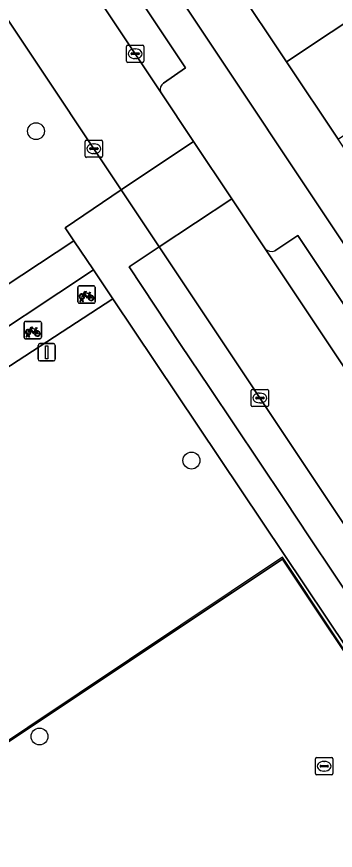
# Model space of a CAD drawing. Extents: x 158352 to 159489, y 383828 to 384603.
# Drawn here: x 158685.25 to 158703.73, y 384208.09 to 384256.39 of the extents above; entities that cross this region are included whole.
import ezdxf

# ---------------------------------------------------------------- set-up
doc = ezdxf.new("R2010")
doc.units = 0
for name, color, linetype in [('IMGEO_Boom', 7, 'Continuous'), ('IMGEO_Erf', 7, 'Continuous'), ('IMGEO_Fietsenrek', 7, 'Continuous'), ('IMGEO_Groenvoorziening', 7, 'Continuous'), ('IMGEO_Hek', 7, 'Continuous'), ('IMGEO_Kolk', 7, 'Continuous'), ('IMGEO_Lichtmast', 7, 'Continuous'), ('IMGEO_Pand', 7, 'Continuous'), ('IMGEO_Parkeervlak_open', 7, 'Continuous'), ('IMGEO_Rijbaan_lokaal_open', 7, 'Continuous'), ('IMGEO_Voetgangersgebied_gesloten', 7, 'Continuous'), ('IMGEO_Voetpad_onverhard', 7, 'Continuous'), ('IMGEO_Voetpad_open', 7, 'Continuous')]:
    doc.layers.add(name, color=color, linetype=linetype)

msp = doc.modelspace()

# ---------------------------------------------------------------- linework, layer by layer
at = {"layer": 'IMGEO_Boom'}
for centre in [(158686.37, 384249.76), (158695.382, 384230.673), (158686.574, 384214.687)]:
    msp.add_circle(centre, 0.489, dxfattribs=at)
at = {"layer": 'IMGEO_Erf'}
for points in [[(158661.89, 384306.702), (158737.694, 384193.032)], [(158733.825, 384204.395), (158730.828, 384208.891), (158727.839, 384213.375), (158724.807, 384217.846), (158721.854, 384222.351), (158718.856, 384226.848), (158715.829, 384231.303), (158712.871, 384235.826), (158709.882, 384240.309), (158706.886, 384244.804), (158703.887, 384249.301), (158700.9, 384253.783), (158697.902, 384258.28), (158694.914, 384262.761), (158691.916, 384267.258), (158688.929, 384271.739), (158685.932, 384276.235), (158682.944, 384280.716)], [(158724.023, 384190.002), (158700.665, 384224.966), (158659.403, 384197.494)]]:
    msp.add_lwpolyline(points, dxfattribs=at)
at = {"layer": 'IMGEO_Fietsenrek'}
for p, q in [((158688.873, 384240.793), (158689.714, 384240.793)), ((158689.714, 384240.793), (158688.873, 384240.793)), ((158688.798, 384239.868), (158688.798, 384240.709)), ((158688.798, 384240.709), (158688.798, 384239.868)), ((158689.485, 384240.342), (158689.521, 384240.247)), ((158689.798, 384240.718), (158689.798, 384239.877)), ((158689.798, 384239.877), (158689.798, 384240.718)), ((158688.925, 384239.877), (158688.964, 384240.037)), ((158688.959, 384239.877), (158688.925, 384239.877)), ((158688.994, 384240.025), (158688.959, 384239.877)), ((158689.036, 384240.049), (158689.035, 384240.053)), ((158689.077, 384239.877), (158689.043, 384240.019)), ((158689.067, 384240.06), (158689.068, 384240.053)), ((158689.075, 384240.023), (158689.11, 384239.877)), ((158689.11, 384239.877), (158689.077, 384239.877)), ((158689.723, 384239.793), (158688.882, 384239.793)), ((158688.882, 384239.793), (158689.723, 384239.793)), ((158685.682, 384237.806), (158685.682, 384238.647)), ((158685.682, 384238.647), (158685.682, 384237.806)), ((158685.757, 384238.731), (158686.598, 384238.731)), ((158686.598, 384238.731), (158685.757, 384238.731)), ((158686.682, 384238.656), (158686.682, 384237.815)), ((158686.682, 384237.815), (158686.682, 384238.656)), ((158685.809, 384237.815), (158685.848, 384237.975)), ((158685.878, 384237.963), (158685.843, 384237.815)), ((158685.92, 384237.987), (158685.919, 384237.991)), ((158685.961, 384237.815), (158685.927, 384237.957)), ((158685.951, 384237.998), (158685.952, 384237.991)), ((158685.959, 384237.961), (158685.994, 384237.815)), ((158686.369, 384238.28), (158686.405, 384238.185)), ((158686.607, 384237.731), (158685.766, 384237.731)), ((158685.766, 384237.731), (158686.607, 384237.731)), ((158685.843, 384237.815), (158685.809, 384237.815)), ((158685.994, 384237.815), (158685.961, 384237.815))]:
    msp.add_line(p, q, dxfattribs=at)
for points in [[(158689.132, 384240.267), (158689.08, 384240.177), (158689.04, 384240.152), (158689.041, 384240.199), (158689.096, 384240.293)], [(158689.111, 384240.319), (158689.206, 384240.483), (158689.292, 384240.469), (158689.294, 384240.46), (158689.238, 384240.449), (158689.211, 384240.404), (158689.467, 384240.363)], [(158689.407, 384240.075), (158689.357, 384240.075), (158689.166, 384240.326), (158689.147, 384240.294)], [(158689.454, 384240.338), (158689.197, 384240.379), (158689.18, 384240.35), (158689.347, 384240.13), (158689.454, 384240.338)], [(158689.502, 384240.24), (158689.472, 384240.317), (158689.363, 384240.099), (158689.406, 384240.099)], [(158689.467, 384240.363), (158689.492, 384240.412), (158689.486, 384240.416), (158689.463, 384240.42), (158689.451, 384240.427), (158689.45, 384240.43), (158689.452, 384240.435), (158689.547, 384240.42), (158689.549, 384240.41), (158689.539, 384240.397), (158689.527, 384240.391), (158689.513, 384240.397), (158689.485, 384240.342)], [(158689.436, 384240.099), (158689.556, 384240.098), (158689.512, 384240.212)], [(158689.532, 384240.219), (158689.587, 384240.074), (158689.437, 384240.074)], [(158685.995, 384238.257), (158686.09, 384238.421), (158686.176, 384238.407), (158686.178, 384238.398), (158686.122, 384238.387), (158686.095, 384238.342), (158686.351, 384238.301)], [(158686.351, 384238.301), (158686.376, 384238.35), (158686.37, 384238.354), (158686.347, 384238.358), (158686.335, 384238.365), (158686.334, 384238.368), (158686.336, 384238.373), (158686.431, 384238.358), (158686.433, 384238.348), (158686.423, 384238.335), (158686.411, 384238.329), (158686.397, 384238.335), (158686.369, 384238.28)], [(158686.016, 384238.205), (158685.964, 384238.115), (158685.924, 384238.09), (158685.925, 384238.137), (158685.98, 384238.231)], [(158686.291, 384238.013), (158686.241, 384238.013), (158686.05, 384238.264), (158686.031, 384238.232)], [(158686.338, 384238.276), (158686.081, 384238.317), (158686.064, 384238.288), (158686.231, 384238.068), (158686.338, 384238.276)], [(158686.386, 384238.178), (158686.356, 384238.255), (158686.247, 384238.037), (158686.29, 384238.037)], [(158686.32, 384238.037), (158686.44, 384238.036), (158686.396, 384238.15)], [(158686.416, 384238.157), (158686.471, 384238.012), (158686.321, 384238.012)]]:
    msp.add_lwpolyline(points, dxfattribs=at)
for centre, radius, start, end in [((158688.876, 384240.715), 0.0779, 92.4484, 184.2845), ((158688.876, 384240.715), 0.0779, 92.4484, 184.2845), ((158689.72, 384240.715), 0.0779, 2.4484, 94.2845), ((158689.72, 384240.715), 0.0779, 2.4484, 94.2845), ((158689.038, 384240.178), 0.159, 62.6766, 242.1369), ((158689.038, 384240.178), 0.129, 63.3192, 238.903), ((158689.038, 384240.178), 0.159, 283.5766, 46.6042), ((158688.876, 384239.871), 0.0779, 182.4484, 274.2845), ((158688.876, 384239.871), 0.0779, 182.4484, 274.2845), ((158689.018, 384240.049), 0.0499, 12.8025, 158.6934), ((158689.038, 384240.178), 0.159, 253.9967, 271.7867), ((158689.018, 384240.049), 0.0174, 12.8025, 163.4502), ((158689.038, 384240.178), 0.129, 253.415, 269.0204), ((158689.038, 384240.178), 0.129, 283.6043, 43.4302), ((158689.565, 384240.094), 0.159, 113.3408, 178.3217), ((158689.565, 384240.094), 0.159, 187.0065, 105.7708), ((158689.565, 384240.094), 0.129, 113.923, 177.9556), ((158689.565, 384240.094), 0.129, 188.6715, 104.5883), ((158689.72, 384239.871), 0.0779, 272.4484, 4.2845), ((158689.72, 384239.871), 0.0779, 272.4484, 4.2845), ((158685.76, 384238.653), 0.0779, 92.4484, 184.2845), ((158685.76, 384238.653), 0.0779, 92.4484, 184.2845), ((158686.604, 384238.653), 0.0779, 2.4484, 94.2845), ((158686.604, 384238.653), 0.0779, 2.4484, 94.2845), ((158685.922, 384238.116), 0.159, 62.6766, 242.1369), ((158685.922, 384238.116), 0.129, 63.3192, 238.903), ((158685.902, 384237.987), 0.0499, 12.8025, 158.6934), ((158685.922, 384238.116), 0.159, 253.9967, 271.7867), ((158685.902, 384237.987), 0.0174, 12.8025, 163.4502), ((158685.922, 384238.116), 0.129, 253.415, 269.0204), ((158685.922, 384238.116), 0.129, 283.6043, 43.4302), ((158685.922, 384238.116), 0.159, 283.5766, 46.6042), ((158686.449, 384238.032), 0.159, 113.3408, 178.3217), ((158686.449, 384238.032), 0.159, 187.0065, 105.7708), ((158686.449, 384238.032), 0.129, 113.923, 177.9556), ((158686.449, 384238.032), 0.129, 188.6715, 104.5883), ((158685.76, 384237.809), 0.0779, 182.4484, 274.2845), ((158685.76, 384237.809), 0.0779, 182.4484, 274.2845), ((158686.604, 384237.809), 0.0779, 272.4484, 4.2845), ((158686.604, 384237.809), 0.0779, 272.4484, 4.2845)]:
    msp.add_arc(centre, radius, start, end, dxfattribs=at)
at = {"layer": 'IMGEO_Groenvoorziening'}
for points in [[(158676.85, 384240.205), (158676.655, 384237.291), (158677.441, 384236.091), (158688.572, 384243.403), (158688.066, 384244.157), (158691.316, 384246.356), (158655.789, 384299.623)], [(158659.403, 384197.494), (158700.665, 384224.966), (158724.023, 384190.002), (158724.283, 384190.153), (158690.826, 384240.042), (158682.768, 384234.817), (158681.704, 384236.427), (158678.422, 384234.256), (158680.124, 384231.712), (158670.95, 384225.653), (158669.278, 384228.209), (158662.635, 384223.815)]]:
    msp.add_lwpolyline(points, dxfattribs=at)
msp.add_lwpolyline([(158693.511, 384243.056), (158691.775, 384241.901), (158694.752, 384237.393), (158696.43, 384234.906), (158700.781, 384228.42), (158702.247, 384226.201), (158715.978, 384205.729), (158715.231, 384205.228), (158716.422, 384203.452), (158717.101, 384203.875), (158723.935, 384193.618), (158723.203, 384193.119), (158724.158, 384191.674), (158726.672, 384193.344)], close=True, dxfattribs=at)
at = {"layer": 'IMGEO_Hek'}
msp.add_lwpolyline([(158724.023, 384190.002), (158700.672, 384225.071), (158659.322, 384197.451), (158673.747, 384175.754), (158679.943, 384166.567)], dxfattribs=at)
at = {"layer": 'IMGEO_Kolk'}
for p, q in [((158691.621, 384253.82), (158691.621, 384254.672)), ((158691.696, 384254.746), (158692.548, 384254.746)), ((158692.109, 384254.526), (158692.134, 384254.526)), ((158692.622, 384254.672), (158692.622, 384253.82)), ((158691.88, 384254.24), (158691.88, 384254.252)), ((158692.318, 384254.203), (158691.92, 384254.203)), ((158691.923, 384254.289), (158692.321, 384254.289)), ((158692.132, 384253.966), (158692.107, 384253.966)), ((158692.364, 384254.252), (158692.364, 384254.24)), ((158692.548, 384253.746), (158691.696, 384253.746)), ((158689.223, 384248.317), (158689.223, 384249.169)), ((158689.298, 384249.243), (158690.15, 384249.243)), ((158689.711, 384249.023), (158689.736, 384249.023)), ((158690.224, 384249.169), (158690.224, 384248.317)), ((158689.482, 384248.737), (158689.482, 384248.749)), ((158689.92, 384248.7), (158689.522, 384248.7)), ((158689.525, 384248.786), (158689.923, 384248.786)), ((158689.966, 384248.749), (158689.966, 384248.737)), ((158690.15, 384248.243), (158689.298, 384248.243)), ((158689.734, 384248.463), (158689.709, 384248.463)), ((158698.852, 384233.872), (158698.852, 384234.724)), ((158698.927, 384234.798), (158699.779, 384234.798)), ((158699.34, 384234.578), (158699.365, 384234.578)), ((158699.853, 384234.724), (158699.853, 384233.872)), ((158699.111, 384234.292), (158699.111, 384234.304)), ((158699.549, 384234.255), (158699.151, 384234.255)), ((158699.154, 384234.341), (158699.552, 384234.341)), ((158699.363, 384234.018), (158699.338, 384234.018)), ((158699.595, 384234.304), (158699.595, 384234.292)), ((158699.779, 384233.798), (158698.927, 384233.798)), ((158702.583, 384212.537), (158702.583, 384213.389)), ((158702.658, 384213.463), (158703.51, 384213.463)), ((158703.071, 384213.243), (158703.096, 384213.243)), ((158703.584, 384213.389), (158703.584, 384212.537)), ((158702.842, 384212.957), (158702.842, 384212.969)), ((158703.28, 384212.92), (158702.882, 384212.92)), ((158702.885, 384213.006), (158703.283, 384213.006)), ((158703.326, 384212.969), (158703.326, 384212.957)), ((158703.51, 384212.463), (158702.658, 384212.463)), ((158703.094, 384212.683), (158703.069, 384212.683))]:
    msp.add_line(p, q, dxfattribs=at)
for points in [[(158691.621, 384253.82), (158691.621, 384254.672)], [(158691.696, 384254.746), (158692.548, 384254.746)], [(158692.622, 384254.672), (158692.622, 384253.82)], [(158692.548, 384253.746), (158691.696, 384253.746)], [(158689.223, 384248.317), (158689.223, 384249.169)], [(158689.298, 384249.243), (158690.15, 384249.243)], [(158690.224, 384249.169), (158690.224, 384248.317)], [(158690.15, 384248.243), (158689.298, 384248.243)], [(158698.852, 384233.872), (158698.852, 384234.724)], [(158698.927, 384234.798), (158699.779, 384234.798)], [(158699.853, 384234.724), (158699.853, 384233.872)], [(158699.779, 384233.798), (158698.927, 384233.798)], [(158702.583, 384212.537), (158702.583, 384213.389)], [(158702.658, 384213.463), (158703.51, 384213.463)], [(158703.584, 384213.389), (158703.584, 384212.537)], [(158703.51, 384212.463), (158702.658, 384212.463)]]:
    msp.add_lwpolyline(points, dxfattribs=at)
for centre, radius, start, end in [((158691.698, 384254.67), 0.0765, 91.552, 178.448), ((158691.698, 384254.67), 0.0765, 91.552, 178.448), ((158692.546, 384254.67), 0.0765, 1.552, 88.448), ((158692.546, 384254.67), 0.0765, 1.552, 88.448), ((158691.698, 384253.822), 0.0765, 181.552, 268.448), ((158691.698, 384253.822), 0.0765, 181.552, 268.448), ((158691.92, 384254.249), 0.0403, 85.8775, 175.7526), ((158691.917, 384254.239), 0.0366, 178.938, 274.7102), ((158692.321, 384254.246), 0.043, 264.8664, 352.4533), ((158692.325, 384254.251), 0.0386, 1.7309, 96.639), ((158692.546, 384253.822), 0.0765, 271.552, 358.448), ((158692.546, 384253.822), 0.0765, 271.552, 358.448), ((158689.3, 384249.167), 0.0765, 91.552, 178.448), ((158689.3, 384249.167), 0.0765, 91.552, 178.448), ((158690.148, 384249.167), 0.0765, 1.552, 88.448), ((158690.148, 384249.167), 0.0765, 1.552, 88.448), ((158689.522, 384248.746), 0.0403, 85.8775, 175.7526), ((158689.519, 384248.736), 0.0366, 178.938, 274.7102), ((158689.923, 384248.743), 0.043, 264.8664, 352.4533), ((158689.927, 384248.748), 0.0386, 1.7309, 96.639), ((158689.3, 384248.319), 0.0765, 181.552, 268.448), ((158689.3, 384248.319), 0.0765, 181.552, 268.448), ((158690.148, 384248.319), 0.0765, 271.552, 358.448), ((158690.148, 384248.319), 0.0765, 271.552, 358.448), ((158698.929, 384234.722), 0.0765, 91.552, 178.448), ((158698.929, 384234.722), 0.0765, 91.552, 178.448), ((158699.777, 384234.722), 0.0765, 1.552, 88.448), ((158699.777, 384234.722), 0.0765, 1.552, 88.448), ((158699.151, 384234.301), 0.0403, 85.8775, 175.7526), ((158699.148, 384234.291), 0.0366, 178.938, 274.7102), ((158699.552, 384234.298), 0.043, 264.8664, 352.4533), ((158699.556, 384234.303), 0.0386, 1.7309, 96.639), ((158698.929, 384233.874), 0.0765, 181.552, 268.448), ((158698.929, 384233.874), 0.0765, 181.552, 268.448), ((158699.777, 384233.874), 0.0765, 271.552, 358.448), ((158699.777, 384233.874), 0.0765, 271.552, 358.448), ((158702.66, 384213.387), 0.0765, 91.552, 178.448), ((158702.66, 384213.387), 0.0765, 91.552, 178.448), ((158703.508, 384213.387), 0.0765, 1.552, 88.448), ((158703.508, 384213.387), 0.0765, 1.552, 88.448), ((158702.882, 384212.966), 0.0403, 85.8775, 175.7526), ((158702.879, 384212.956), 0.0366, 178.938, 274.7102), ((158703.283, 384212.963), 0.043, 264.8664, 352.4533), ((158703.287, 384212.968), 0.0386, 1.7309, 96.639), ((158702.66, 384212.539), 0.0765, 181.552, 268.448), ((158702.66, 384212.539), 0.0765, 181.552, 268.448), ((158703.508, 384212.539), 0.0765, 271.552, 358.448), ((158703.508, 384212.539), 0.0765, 271.552, 358.448)]:
    msp.add_arc(centre, radius, start, end, dxfattribs=at)
for centre, major_axis, ratio, start_param, end_param in [((158692.108, 384254.246), (-0.387, 0.002), 0.722429, 4.712389, 7.853982), ((158692.133, 384254.246), (-0.39, 0.002), 0.717154, 1.570796, 4.712389), ((158689.71, 384248.743), (-0.387, 0.002), 0.722429, 4.712389, 7.853982), ((158689.735, 384248.743), (-0.39, 0.002), 0.717154, 1.570796, 4.712389), ((158699.339, 384234.298), (-0.387, 0.002), 0.722429, 4.712389, 7.853982), ((158699.364, 384234.298), (-0.39, 0.002), 0.717154, 1.570796, 4.712389), ((158703.07, 384212.963), (-0.387, 0.002), 0.722429, 4.712389, 7.853982), ((158703.095, 384212.963), (-0.39, 0.002), 0.717154, 1.570796, 4.712389)]:
    msp.add_ellipse(centre, major_axis=major_axis, ratio=ratio, start_param=start_param, end_param=end_param, dxfattribs=at)
at = {"layer": 'IMGEO_Lichtmast'}
for p, q in [((158686.595, 384237.448), (158687.385, 384237.448)), ((158687.385, 384237.448), (158686.595, 384237.448)), ((158686.495, 384236.548), (158686.495, 384237.348)), ((158686.495, 384237.348), (158686.495, 384236.548)), ((158687.485, 384237.348), (158687.485, 384236.548)), ((158687.485, 384236.548), (158687.485, 384237.348)), ((158687.385, 384236.448), (158686.595, 384236.448)), ((158686.595, 384236.448), (158687.385, 384236.448))]:
    msp.add_line(p, q, dxfattribs=at)
msp.add_lwpolyline([(158686.915, 384237.323), (158687.065, 384237.323), (158687.065, 384236.573), (158686.915, 384236.573), (158686.915, 384237.323)], dxfattribs=at)
for centre, start, end in [((158686.595, 384237.348), 90, 180), ((158686.595, 384237.348), 90, 180), ((158687.385, 384237.348), 0, 90), ((158687.385, 384237.348), 360, 90), ((158686.595, 384236.548), 180, 270), ((158686.595, 384236.548), 180, 270), ((158687.385, 384236.548), 270, 0), ((158687.385, 384236.548), 270, 0)]:
    msp.add_arc(centre, 0.1, start, end, dxfattribs=at)
at = {"layer": 'IMGEO_Pand'}
for points in [[(158697.902, 384258.28), (158700.9, 384253.783), (158708.724, 384258.995), (158705.725, 384263.492)], [(158703.887, 384249.301), (158711.728, 384254.524), (158708.724, 384258.995), (158700.9, 384253.783)]]:
    msp.add_lwpolyline(points, close=True, dxfattribs=at)
at = {"layer": 'IMGEO_Parkeervlak_open'}
for points in [[(158693.763, 384252.543), (158695.03, 384253.434), (158660.956, 384304.482), (158659.679, 384303.634)], [(158659.086, 384303.74), (158693.594, 384252.04)], [(158701.545, 384243.711), (158700.214, 384242.829)], [(158731.078, 384196.607), (158732.384, 384197.474), (158729.586, 384201.665), (158723.424, 384210.977), (158701.545, 384243.711)], [(158699.65, 384242.943), (158727.586, 384201.054), (158730.963, 384195.982)]]:
    msp.add_lwpolyline(points, dxfattribs=at)
for centre, radius, start, end in [((158694.026, 384252.175), 0.452, 125.5034, 197.3535), ((158700.023, 384243.337), 0.543, 226.5483, 290.5975)]:
    msp.add_arc(centre, radius, start, end, dxfattribs=at)
at = {"layer": 'IMGEO_Rijbaan_lokaal_open'}
msp.add_lwpolyline([(158636.795, 384328.082), (158654.177, 384302.038), (158655.789, 384299.623), (158691.316, 384246.356), (158695.508, 384249.16), (158693.594, 384252.04), (158659.086, 384303.74), (158654.809, 384310.191), (158644.803, 384325.125)], dxfattribs=at)
for points in [[(158695.508, 384249.16), (158691.316, 384246.356), (158693.511, 384243.056), (158697.726, 384245.831)], [(158699.65, 384242.943), (158697.726, 384245.831), (158693.511, 384243.056), (158726.672, 384193.344), (158726.698, 384193.304), (158726.954, 384192.921), (158731.127, 384195.741), (158730.963, 384195.982), (158727.586, 384201.054)]]:
    msp.add_lwpolyline(points, close=True, dxfattribs=at)
at = {"layer": 'IMGEO_Voetgangersgebied_gesloten'}
msp.add_lwpolyline([(158662.635, 384223.815), (158669.278, 384228.209), (158678.422, 384234.256), (158681.704, 384236.427), (158689.703, 384241.717), (158688.572, 384243.403), (158677.441, 384236.091), (158677.282, 384235.986), (158668.119, 384229.966), (158667.951, 384229.856), (158661.639, 384225.709)], dxfattribs=at)
at = {"layer": 'IMGEO_Voetpad_onverhard'}
msp.add_lwpolyline([(158690.826, 384240.042), (158689.703, 384241.717), (158681.704, 384236.427), (158682.768, 384234.817)], close=True, dxfattribs=at)
at = {"layer": 'IMGEO_Voetpad_open'}
for points in [[(158751.279, 384168.67), (158752.1, 384171.43), (158738.549, 384191.749), (158737.694, 384193.032), (158661.89, 384306.702)], [(158659.679, 384303.634), (158660.956, 384304.482), (158695.03, 384253.434), (158693.763, 384252.543)], [(158693.594, 384252.04), (158695.508, 384249.16), (158697.726, 384245.831), (158699.65, 384242.943)], [(158715.978, 384205.729), (158702.247, 384226.201), (158700.781, 384228.42), (158696.43, 384234.906), (158694.752, 384237.393), (158691.775, 384241.901), (158693.511, 384243.056), (158691.316, 384246.356), (158688.066, 384244.157), (158688.572, 384243.403), (158689.703, 384241.717), (158690.826, 384240.042), (158724.283, 384190.153)], [(158700.214, 384242.829), (158701.545, 384243.711), (158723.424, 384210.977), (158729.586, 384201.665), (158732.384, 384197.474), (158731.078, 384196.607)]]:
    msp.add_lwpolyline(points, dxfattribs=at)
for centre, radius, start, end in [((158694.026, 384252.175), 0.452, 125.5034, 197.3535), ((158700.023, 384243.337), 0.543, 226.5483, 290.5975)]:
    msp.add_arc(centre, radius, start, end, dxfattribs=at)

doc.saveas('drawing.dxf')
